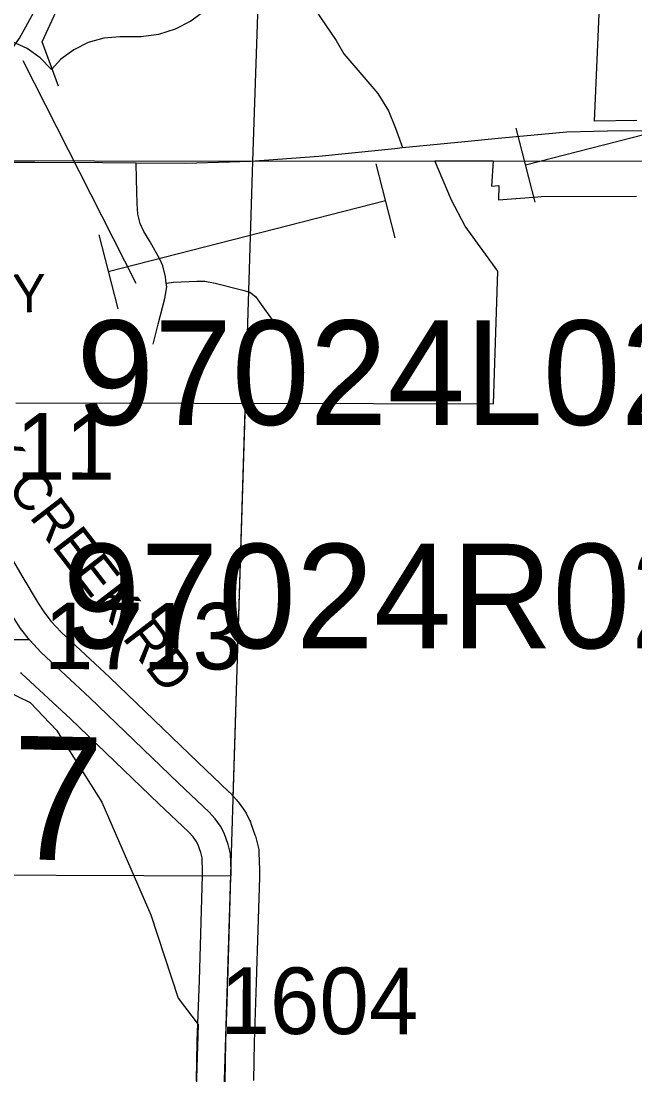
# Model space of a CAD drawing. Extents: x -157.2 to -99.3, y 12.2 to 46.2.
# Drawn here: x -144.919 to -144.273, y 32.094 to 33.204 of the extents above; entities that cross this region are included whole.
import ezdxf

# ---------------------------------------------------------------- set-up
doc = ezdxf.new("R2010")
doc.units = 0
for name, color, linetype in [('tdCoCityStreetMajor', 7, 'Continuous'), ('tdCoCityStreetMinor', 7, 'Continuous'), ('tdCoCorpBndry', 7, 'Continuous'), ('tdCoHydroRiver', 7, 'Continuous'), ('tdCoPipe', 7, 'Continuous'), ('tdCoPriDiv', 7, 'Continuous'), ('tdCoSecRdNmbr', 7, 'Continuous'), ('tdCoSecRdTxt', 7, 'Continuous'), ('tdCoSecRteBand', 7, 'Continuous'), ('tdCoSecRteCL', 7, 'Continuous'), ('tdCoSectLine', 7, 'Continuous'), ('tdCoSectLinePart', 7, 'Continuous'), ('tdCoSectNmbr', 7, 'Continuous'), ('tdCoShieldUsRte', 7, 'Continuous'), ('tdCoStrucDivPri', 7, 'Continuous'), ('tdCoStrucPriMaintName', 7, 'Continuous'), ('tdCoSurfGravel', 7, 'Continuous')]:
    doc.layers.add(name, color=color, linetype=linetype)

msp = doc.modelspace()

# ---------------------------------------------------------------- linework, layer by layer
at = {"layer": 'tdCoCityStreetMajor'}
for points in [[(-144.6545, 33.282), (-144.6534, 33.2805), (-144.5874, 33.1831), (-144.5793, 33.1694), (-144.5436, 33.1274), (-144.5322, 33.1091), (-144.525, 33.0911), (-144.5177, 33.0705)], [(-144.5398, 33.0683), (-144.5258, 33.0697), (-144.5177, 33.0705), (-144.4521, 33.0769), (-144.4168, 33.0804), (-144.3448, 33.0871), (-144.3161, 33.0878)], [(-144.6997, 33.0555), (-144.6775, 33.0562), (-144.6055, 33.0614), (-144.5398, 33.0683)], [(-144.9487, 33.0552), (-144.9046, 33.0551), (-144.8333, 33.0547), (-144.7977, 33.0544), (-144.7456, 33.054), (-144.6997, 33.0555)]]:
    msp.add_lwpolyline(points, dxfattribs=at)
at = {"layer": 'tdCoCityStreetMinor'}
for points in [[(-144.3161, 33.0878), (-144.2874, 33.0885), (-144.2659, 33.0883), (-144.2322, 33.0869)], [(-144.7799, 32.8634), (-144.7745, 32.8847), (-144.7676, 32.9118), (-144.7656, 32.9239), (-144.7662, 32.9279), (-144.7671, 32.9345), (-144.7698, 32.9461), (-144.7728, 32.953), (-144.7829, 32.9712), (-144.7898, 32.9821), (-144.7935, 32.9907), (-144.7962, 33.0003), (-144.7967, 33.0117), (-144.7974, 33.0368), (-144.7977, 33.0544)], [(-144.7662, 32.9279), (-144.7585, 32.929), (-144.7338, 32.9298), (-144.7257, 32.9298), (-144.7148, 32.9278), (-144.6855, 32.9204), (-144.6783, 32.9182), (-144.6722, 32.9137), (-144.6662, 32.9054), (-144.6546, 32.8891)]]:
    msp.add_lwpolyline(points, dxfattribs=at)
at = {"layer": 'tdCoCorpBndry'}
for points in [[(-144.271, 33.0992), (-144.3156, 33.0983), (-144.3011, 33.4295), (-144.1628, 33.4306)], [(-144.9245, 32.8018), (-144.548, 32.8011), (-144.4218, 32.8008), (-144.4172, 32.9405), (-144.4516, 32.9879), (-144.4659, 33.0153), (-144.4834, 33.0565), (-144.4223, 33.0565), (-144.4238, 33.0299), (-144.4162, 33.0305), (-144.4167, 33.0155), (-144.3753, 33.0187), (-144.3715, 33.019), (-144.2712, 33.0193)], [(-145.0662, 32.3053), (-144.698, 32.3039), (-144.6979, 32.3087), (-144.6986, 32.3271), (-144.7011, 32.337), (-144.7053, 32.3488), (-144.709, 32.3562), (-144.7147, 32.3639), (-144.7211, 32.371), (-144.7531, 32.4014), (-144.8464, 32.4911), (-144.8979, 32.539), (-144.9102, 32.5523), (-145.0588, 32.5523)]]:
    msp.add_lwpolyline(points, dxfattribs=at)
at = {"layer": 'tdCoHydroRiver'}
msp.add_lwpolyline([(-145.0995, 32.6081), (-145.0464, 32.5416), (-145.02, 32.5281), (-144.945, 32.5035), (-144.9093, 32.4865), (-144.8818, 32.4572), (-144.8338, 32.3814), (-144.7824, 32.2628), (-144.7537, 32.175), (-144.7325, 32.1474), (-144.7366, 32.0228)], dxfattribs=at)
at = {"layer": 'tdCoPipe'}
for points in [[(-144.0967, 33.1268), (-144.3882, 33.0521)], [(-144.3982, 33.0911), (-144.3782, 33.0131)], [(-144.3982, 33.0911), (-144.3782, 33.0131)], [(-144.5455, 33.0534), (-144.5255, 32.9755)], [(-144.5455, 33.0534), (-144.5255, 32.9755)], [(-144.5355, 33.0144), (-144.8271, 32.9397)], [(-144.5355, 33.0144), (-144.8271, 32.9397)], [(-144.8371, 32.9787), (-144.8171, 32.9006)], [(-144.8371, 32.9787), (-144.8171, 32.9006)]]:
    msp.add_lwpolyline(points, dxfattribs=at)
at = {"layer": 'tdCoPriDiv'}
msp.add_lwpolyline([(-145.4254, 33.0026), (-145.412, 33.0025), (-145.2435, 33.0036), (-145.2244, 33.0045), (-145.2082, 33.0064), (-145.1716, 33.0113), (-145.1261, 33.0227), (-145.0904, 33.0364), (-145.0594, 33.0533), (-145.0258, 33.0744), (-144.9955, 33.098), (-144.9673, 33.1254), (-144.9433, 33.1535), (-144.9205, 33.1857), (-144.9138, 33.1977), (-144.9015, 33.22)], dxfattribs=at)
at = {"layer": 'tdCoSecRteBand'}
for points in [[(-144.9731, 32.7133), (-144.9172, 32.6179), (-144.9009, 32.5908), (-144.8949, 32.5818), (-144.8872, 32.5716), (-144.8767, 32.5602), (-144.826, 32.5131), (-144.8258, 32.5129), (-144.8256, 32.5128), (-144.7324, 32.4231), (-144.7005, 32.3928), (-144.6996, 32.392), (-144.6988, 32.3911), (-144.6923, 32.3839), (-144.6914, 32.3829), (-144.6906, 32.3818), (-144.6849, 32.3741), (-144.6833, 32.372), (-144.6822, 32.3697), (-144.6785, 32.3623), (-144.6776, 32.3606), (-144.677, 32.3589), (-144.6728, 32.347), (-144.6724, 32.3457), (-144.672, 32.3443), (-144.6695, 32.3344), (-144.6688, 32.3314), (-144.6687, 32.3283), (-144.6679, 32.3099), (-144.6679, 32.3088), (-144.6679, 32.3078), (-144.6681, 32.3026), (-144.6681, 32.3026), (-144.6681, 32.3026), (-144.6681, 32.3024), (-144.6714, 32.1919), (-144.6714, 32.1918), (-144.6714, 32.1917), (-144.6736, 32.1283), (-144.6743, 32.0882)], [(-144.7343, 32.0875), (-144.7336, 32.1296), (-144.7336, 32.1299), (-144.7336, 32.1302), (-144.7313, 32.1937), (-144.7281, 32.3042), (-144.7281, 32.3042), (-144.7281, 32.3043), (-144.728, 32.3044), (-144.7279, 32.3085), (-144.7285, 32.3229), (-144.7299, 32.3283), (-144.733, 32.3371), (-144.7347, 32.3405), (-144.7379, 32.3449), (-144.7426, 32.3501), (-144.7738, 32.3796), (-144.7739, 32.3797), (-144.774, 32.3798), (-144.867, 32.4693), (-144.9183, 32.517), (-144.9191, 32.5178)]]:
    msp.add_lwpolyline(points, dxfattribs=at)
at = {"layer": 'tdCoSecRteCL'}
msp.add_lwpolyline([(-144.7043, 32.087), (-144.7036, 32.1291), (-144.7014, 32.1927), (-144.6981, 32.3033), (-144.6981, 32.3035), (-144.6979, 32.3087), (-144.6986, 32.3271), (-144.7011, 32.337), (-144.7053, 32.3488), (-144.709, 32.3562), (-144.7147, 32.3639), (-144.7211, 32.371), (-144.7531, 32.4014), (-144.8464, 32.4911), (-144.8979, 32.539), (-144.9095, 32.5515), (-144.9102, 32.5523), (-144.9194, 32.5644)], dxfattribs=at)
at = {"layer": 'tdCoSectLine'}
for points in [[(-144.6749, 33.0564), (-144.6412, 34.0545)], [(-145.6743, 33.0585), (-144.6749, 33.0564)], [(-144.7058, 32.0548), (-144.6749, 33.0564)], [(-144.6749, 33.0564), (-143.6658, 33.0569)]]:
    msp.add_lwpolyline(points, dxfattribs=at)
at = {"layer": 'tdCoSectLinePart'}
msp.add_lwpolyline([(-144.6956, 32.3867), (-144.6828, 32.8014)], dxfattribs=at)
at = {"layer": 'tdCoShieldUsRte'}
msp.add_lwpolyline([(-144.7256, 33.2144), (-144.7404, 33.2035), (-144.7568, 33.1952), (-144.7744, 33.1897), (-144.7926, 33.1873), (-144.8017, 33.1872), (-144.8151, 33.1872), (-144.8319, 33.1856), (-144.8482, 33.181), (-144.8634, 33.1736), (-144.8769, 33.1635), (-144.887, 33.1529), (-144.8988, 33.165), (-144.9126, 33.1747), (-144.928, 33.1818), (-144.9443, 33.186), (-144.959, 33.1872), (-144.9761, 33.1872), (-144.9944, 33.1887), (-145.0123, 33.1933), (-145.0291, 33.2008), (-145.0444, 33.211)], dxfattribs=at)
at = {"layer": 'tdCoStrucDivPri'}
msp.add_lwpolyline([(-144.8795, 33.1351), (-144.8967, 33.182), (-144.8548, 33.2728), (-144.8079, 33.2901)], dxfattribs=at)
at = {"layer": 'tdCoStrucPriMaintName'}
msp.add_line((-144.9172, 33.1623), (-144.7982, 32.9277), dxfattribs=at)
at = {"layer": 'tdCoSurfGravel'}
for p, q in [((-144.9095, 32.5515), (-144.9102, 32.5523)), ((-144.6981, 32.3033), (-144.6981, 32.3035))]:
    msp.add_line(p, q, dxfattribs=at)
for points in [[(-144.9102, 32.5523), (-144.9194, 32.5644), (-144.9263, 32.5747), (-144.943, 32.6026), (-144.9993, 32.6985), (-145.0062, 32.7113)], [(-144.6981, 32.3035), (-144.6979, 32.3087), (-144.6986, 32.3271), (-144.7011, 32.337), (-144.7053, 32.3488), (-144.709, 32.3562), (-144.7147, 32.3639), (-144.7211, 32.371), (-144.7531, 32.4014), (-144.8464, 32.4911), (-144.8979, 32.539), (-144.9095, 32.5515)], [(-144.6964, 32.0549), (-144.7001, 32.063), (-144.7031, 32.0751), (-144.7043, 32.087), (-144.7036, 32.1291), (-144.7014, 32.1927), (-144.6981, 32.3033)]]:
    msp.add_lwpolyline(points, dxfattribs=at)

# ---------------------------------------------------------------- texts
at = {"layer": 'tdCoSecRdNmbr'}
for s, rotation, p in [('1711', 359.8894, (-145.0284, 32.7212)), ('1713', 359.8894, (-144.8948, 32.5215)), ('1604', 359.8896, (-144.7092, 32.1375))]:
    msp.add_text(s, height=0.07, rotation=rotation, dxfattribs=at).set_placement(p)
at = {"layer": 'tdCoSecRdTxt'}
for s, rotation, p in [('CHRISTY', 1.224, (-145.1269, 32.8926)), ('ELK CREEK RD', 307.5813, (-145.0054, 32.8043))]:
    msp.add_text(s, height=0.04, rotation=rotation, dxfattribs=at).set_placement(p)
at = {"layer": 'tdCoSectNmbr'}
msp.add_text('17', height=0.13, rotation=358.8892, dxfattribs=at).set_placement((-145.0269, 32.3233))
at = {"layer": 'tdCoStrucPriMaintName'}
for s, p in [('97024L020', (-144.8607, 32.7786)), ('97024R020', (-144.8751, 32.5434))]:
    msp.add_text(s, height=0.11, dxfattribs=at).set_placement(p)

doc.saveas('drawing.dxf')
